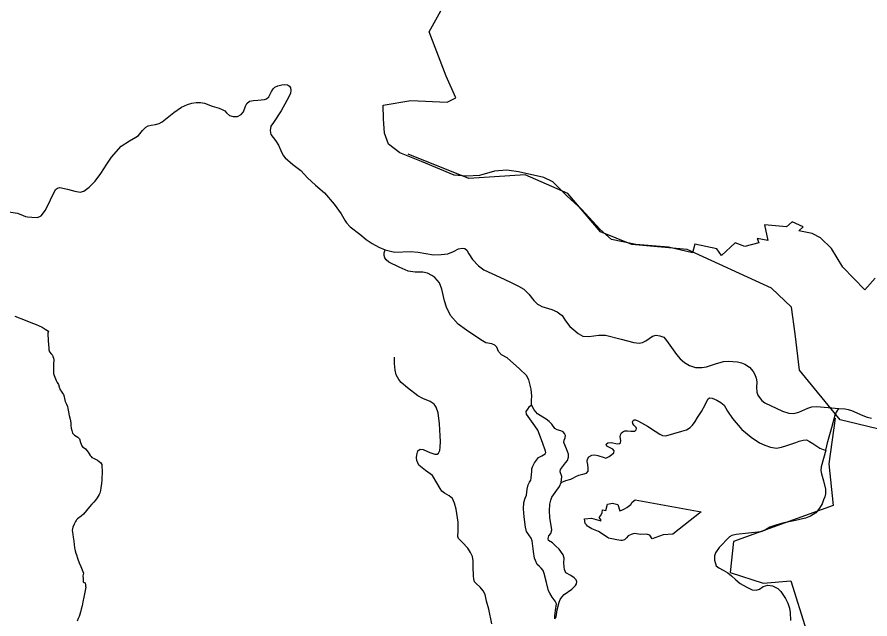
# Model space of a CAD drawing. Extents: x -789162 to -606354, y -1062736 to -945481.
# Drawn here: x -683220 to -678411, y -974754 to -971363 of the extents above; entities that cross this region are included whole.
import ezdxf

# ---------------------------------------------------------------- set-up
doc = ezdxf.new("R2010")
doc.units = 0
for name, color, linetype in [('_SIRSI VZTAHY_CYKLOTRASY MISTNI S', 7, 'Continuous'), ('_SIRSI VZTAHY_OP vodnich zdroju II stupne', 7, 'Continuous'), ('_SIRSI VZTAHY_SILNICE III TRIDY_STAV', 7, 'Continuous'), ('_SIRSI VZTAHY_USES_RBC_S', 7, 'Continuous')]:
    doc.layers.add(name, color=color, linetype=linetype)

msp = doc.modelspace()

# ---------------------------------------------------------------- linework, layer by layer
at = {"layer": '_SIRSI VZTAHY_CYKLOTRASY MISTNI S'}
for points in [[(-678321.5, -973695), (-678578, -973631.9), (-678809, -973352.8), (-678832.9, -973147.5), (-678853.4, -972996.9), (-678966.3, -972890.8), (-679441.6, -972671.8), (-679752.8, -972644.5), (-679930.6, -972572.6), (-680115.3, -972357), (-680354.7, -972250.9), (-680672.7, -972271.5), (-681014.7, -972134.6)], [(-678606.2, -973623.6), (-678642.1, -973881.1), (-678618.2, -974114.6), (-679180.7, -974318.2), (-679198.7, -974491.9), (-679013.2, -974551.8), (-678857.6, -974539.8), (-678767.8, -974821.3)]]:
    msp.add_lwpolyline(points, dxfattribs=at)
at = {"layer": '_SIRSI VZTAHY_OP vodnich zdroju II stupne'}
msp.add_lwpolyline([(-678382.3, -972834.4), (-678439.7, -972900.2), (-678564.5, -972772), (-678628.6, -972667.4), (-678689.3, -972606.7), (-678736.5, -972583.1), (-678812.5, -972567.9), (-678787.1, -972544.3), (-678849.6, -972517.3), (-678881.6, -972544.3), (-679006.4, -972534.2), (-678986.2, -972621.9), (-679046.9, -972610.1), (-679036.8, -972635.4), (-679116.1, -972655.6), (-679170.2, -972634.6), (-679247.7, -972707.1), (-679274.7, -972668.3), (-679397.7, -972643), (-679411.2, -972691.9), (-679546, -972659.9), (-679731.3, -972644.7), (-679867.8, -972616.1), (-679931.9, -972560.5), (-680038, -972445.9), (-680119.1, -972370.9), (-680199.9, -972291.8), (-680250.4, -972266.6), (-680393.5, -972234.6), (-680459.1, -972224.5), (-680528.2, -972231.2), (-680612.3, -972254.8), (-680686.4, -972259.8), (-680755.4, -972253.1), (-680938.9, -972175.7), (-681061.8, -972128.5), (-681125.8, -972078), (-681149.3, -972017.4), (-681154.4, -971936.6), (-681156.1, -971859.2), (-680999.5, -971832.2), (-680795.8, -971842.3), (-680747, -971817.1), (-680800.9, -971695.9), (-680896.9, -971446.1), (-680831.3, -971326.7)], dxfattribs=at)
msp.add_lwpolyline([(-679862.8, -974102.4), (-679832.1, -974109.4), (-679821.4, -974145.8), (-679809.5, -974141.4), (-679795.9, -974133.5), (-679782.2, -974125.6), (-679759.7, -974109), (-679751.6, -974095.9), (-679735.6, -974083), (-679361.9, -974151.1), (-679521.8, -974276.2), (-679577.8, -974280.1), (-679639.4, -974302.6), (-679652.6, -974282.6), (-679670.3, -974276.1), (-679702.9, -974278.2), (-679741.1, -974273.5), (-679757.5, -974279.3), (-679773.9, -974285.1), (-679784.5, -974296.4), (-679795.1, -974307.7), (-679807.8, -974311.6), (-679815.6, -974311.9), (-679827.2, -974310.2), (-679838.8, -974308.4), (-679886.1, -974299.1), (-679891.8, -974294.9), (-679914.8, -974278.1), (-679941.7, -974260.9), (-679960.1, -974254.2), (-679978.6, -974247.4), (-679998.5, -974236.1), (-680003.7, -974232.1), (-680010.1, -974224), (-680016.5, -974216), (-680021.4, -974190.5), (-679981.4, -974187.1), (-679927.8, -974202.2), (-679926.2, -974197.9), (-679937.6, -974182.4), (-679928.1, -974171.5), (-679920.1, -974155.3), (-679919, -974139.6), (-679899.6, -974142.5), (-679891.6, -974108.2)], close=True, dxfattribs=at)
at = {"layer": '_SIRSI VZTAHY_SILNICE III TRIDY_STAV'}
for points in [[(-683305.3, -972454.6), (-683217.9, -972467.1), (-683186.8, -972480.2), (-683173.4, -972486.2), (-683162.1, -972488.9), (-683136.7, -972491), (-683104.9, -972491.2), (-683085.2, -972482.7), (-683060.9, -972451.6), (-683003.1, -972333.4), (-682991.9, -972326.5), (-682978.9, -972323.8), (-682936.2, -972333), (-682894, -972344.3), (-682864.6, -972348.8), (-682843, -972342.8), (-682813.8, -972321), (-682780.5, -972288.2), (-682747.7, -972244), (-682713.8, -972191), (-682687, -972151.6), (-682634.1, -972089.8), (-682587, -972060.8), (-682551.3, -972040.2), (-682535.5, -972029.1), (-682513.2, -972001.7), (-682494.3, -971983.3), (-682480.7, -971974.6), (-682464.8, -971970.9), (-682438.9, -971967.2), (-682419.6, -971963.2), (-682402, -971953.4), (-682336.5, -971900.5), (-682292.9, -971870.4), (-682258.4, -971854.4), (-682234.1, -971847.8), (-682211.3, -971844.1), (-682186, -971843.9), (-682163, -971848.6), (-682120.1, -971864.7), (-682080.4, -971876.4), (-682063.7, -971882.5), (-682049.2, -971891.2), (-682039.4, -971901.5), (-682023, -971917.7), (-682001.8, -971923.8), (-681978.1, -971923.3), (-681955.8, -971911.3), (-681943.6, -971896.5), (-681931.4, -971863.8), (-681924.5, -971848.9), (-681908.8, -971837.1), (-681887.3, -971833.3), (-681862.1, -971831.4), (-681824.8, -971827.2), (-681814.2, -971822.7), (-681801.3, -971812.9), (-681784.9, -971782.9), (-681775.9, -971766.6), (-681767.1, -971757.3), (-681749.8, -971749.4), (-681728, -971745.2), (-681710.3, -971743.1), (-681695.2, -971744.9), (-681684.6, -971751.3), (-681678.5, -971761.3), (-681676.4, -971774.5), (-681678.8, -971793.3), (-681699.7, -971833.3), (-681731.2, -971890.9), (-681774, -971955.8), (-681789.6, -971977.9), (-681793.2, -972000.9), (-681789.2, -972023.6), (-681762.6, -972057.9), (-681746.5, -972083.8), (-681733.4, -972114.6), (-681720, -972143.4), (-681708.1, -972155.8), (-681665, -972193.1), (-681620.7, -972226.9), (-681581.9, -972268.3), (-681538.1, -972309.6), (-681487.2, -972352.4), (-681431.4, -972416.9), (-681392.8, -972470.7), (-681370.2, -972510.3), (-681362.6, -972522.9), (-681342.7, -972544.7), (-681288.4, -972586.1), (-681252.6, -972615.5), (-681218.2, -972639), (-681180, -972659.1), (-681144.9, -972673.5)], [(-680318.8, -973546.8), (-680319.3, -973520.8), (-680317.8, -973499.2), (-680322.2, -973460), (-680334.3, -973407), (-680347.6, -973382.3), (-680387, -973345.3), (-680457.1, -973283.4), (-680488.5, -973265.3), (-680506.1, -973247.2), (-680515.8, -973223.2), (-680526.2, -973211.8), (-680542.4, -973204.6), (-680577, -973198.5), (-680605.2, -973181.5), (-680686.6, -973126.8), (-680732.2, -973092.9), (-680776.4, -973044.1), (-680798.5, -972997.2), (-680809.2, -972961.9), (-680825.9, -972895.5), (-680838.6, -972860.2), (-680863.7, -972829.8), (-680881.3, -972818), (-680905.8, -972805.8), (-680931.3, -972800.4), (-680976, -972799.4), (-681015.7, -972795), (-681064.8, -972772.8), (-681123.1, -972744.2), (-681138.9, -972730.3), (-681145.6, -972719.6), (-681149.9, -972706.1), (-681150.1, -972691.3), (-681144.9, -972673.5)], [(-681144.9, -972673.5), (-681114.7, -972682.3), (-681090.7, -972687.1), (-681001.8, -972684.5), (-680958.8, -972686.9), (-680914.8, -972695.6), (-680872.4, -972701.7), (-680828.5, -972700.7), (-680791.7, -972696.1), (-680758.5, -972684.4), (-680730.9, -972669.1), (-680710.4, -972665.1), (-680695, -972667.2), (-680683.9, -972675.7), (-680672.6, -972697.2), (-680652.5, -972728), (-680618.8, -972765), (-680589.1, -972786.9), (-680497.4, -972828.4), (-680437.7, -972856.5), (-680392.3, -972878.7), (-680363.1, -972895.8), (-680335.4, -972924.4), (-680306.4, -972959.1), (-680285.4, -972979.8), (-680274.1, -972986.9), (-680261.5, -972992.7), (-680204.7, -973010.9), (-680175, -973024.3), (-680159, -973034.5), (-680147.4, -973044.8), (-680137, -973059.9), (-680127.7, -973074.2), (-680103.1, -973106.9), (-680081.1, -973125.4), (-680057.1, -973146), (-680029.8, -973161.4), (-679995.4, -973162.9), (-679939.7, -973154.6), (-679902.1, -973155.9), (-679814.1, -973177.5), (-679742.3, -973196.7), (-679711.9, -973200.1), (-679693.4, -973196.6), (-679673.8, -973186.6), (-679637.2, -973161.2), (-679616.9, -973155.7), (-679596, -973158.1), (-679574, -973166.8), (-679557.6, -973185.6), (-679502.7, -973263.7), (-679481.2, -973288.3), (-679456.7, -973309.2), (-679429.3, -973325.3), (-679394.7, -973337.3), (-679358.8, -973337.3), (-679333, -973334.3), (-679282.5, -973316.4), (-679236.6, -973304.1), (-679209.7, -973302.4), (-679158.6, -973305.3), (-679134.8, -973310.5), (-679117.1, -973318.7), (-679089.3, -973335.9), (-679069.7, -973359.8), (-679059.7, -973377.7), (-679052.5, -973397.6), (-679049.1, -973418.7), (-679049.9, -973450.2), (-679048.5, -973476.1), (-679042.5, -973493.5), (-679034, -973506.8), (-679021.3, -973522.6), (-679004.6, -973536.4), (-678903.9, -973583.9), (-678868.5, -973595.4), (-678839.8, -973597.3), (-678811.9, -973589.2), (-678760.5, -973566.2), (-678737.8, -973559.6), (-678711.8, -973556.2), (-678646.4, -973562.1), (-678585.6, -973568.6)], [(-680543.5, -974782), (-680560.9, -974698.5), (-680572.7, -974654.1), (-680581.4, -974617.1), (-680591.7, -974595.2), (-680609.2, -974575.6), (-680630.9, -974554.9), (-680640.1, -974544.8), (-680645.4, -974529.2), (-680647, -974512.9), (-680648.7, -974459.7), (-680648.6, -974427.2), (-680652.9, -974402.2), (-680663.9, -974379.9), (-680678.8, -974355.9), (-680708.6, -974322.8), (-680723.1, -974309.4), (-680730.6, -974300.1), (-680734.7, -974289.2), (-680732.7, -974258.2), (-680732.7, -974208.2), (-680744.2, -974136.4), (-680753.6, -974101.6), (-680764.1, -974075.4), (-680783, -974060.9), (-680809.7, -974045.3), (-680825.7, -974034), (-680834.8, -974018.6), (-680852.9, -973987.1), (-680877, -973946.9), (-680917.2, -973918.1), (-680953.9, -973887.1), (-680966.3, -973861.7), (-680967.9, -973845.8), (-680966.7, -973829.1), (-680960.1, -973807.8), (-680947, -973797.9), (-680929.8, -973799.5), (-680892.3, -973815.7), (-680864, -973826.2), (-680851.8, -973824.9), (-680843.5, -973819.9), (-680837.2, -973804.8), (-680834, -973785.8), (-680832.4, -973755.1), (-680834.1, -973723.3), (-680838.8, -973655.5), (-680846.2, -973592.3), (-680856.1, -973560.8), (-680869.1, -973543.4), (-680890.3, -973528.5), (-680932.6, -973512.6), (-680960, -973497.1), (-681017.9, -973451.6), (-681054.5, -973421.2), (-681068, -973404.3), (-681082.1, -973378.6), (-681088, -973352.3), (-681091.7, -973314), (-681092.8, -973278.4)], [(-680151.8, -973985.9), (-680125.2, -973974.2), (-680097.2, -973967.1), (-680083.4, -973959.9), (-680070.1, -973950.9), (-680053, -973944.7), (-680030.5, -973939.1), (-680008.4, -973932.5), (-680000.3, -973922.4), (-680000.3, -973904.8), (-680002.2, -973884.4), (-680006, -973867.3), (-680004.1, -973854), (-679995.5, -973841.2), (-679978.4, -973831.7), (-679961.8, -973829.8), (-679944.7, -973833.7), (-679910.5, -973845), (-679900.5, -973847.8), (-679881.5, -973839.7), (-679865.8, -973827.4), (-679854.4, -973817.9), (-679853.5, -973806.5), (-679861.5, -973797), (-679895.3, -973780.8), (-679897.7, -973768.5), (-679888.2, -973762.3), (-679870.1, -973760.9), (-679835.4, -973767.5), (-679822.6, -973765.6), (-679817.4, -973762.3), (-679815.7, -973748.3), (-679818.6, -973728.2), (-679817.6, -973716.3), (-679812.3, -973705.7), (-679804.7, -973699.1), (-679792.3, -973694.8), (-679777.9, -973693.8), (-679759.1, -973696.8), (-679737.1, -973695.3), (-679729.5, -973689.1), (-679726.6, -973682), (-679729.5, -973675.1), (-679741.9, -973663), (-679748.7, -973653.4), (-679750.1, -973642.7), (-679746.9, -973635.5), (-679740, -973631.9), (-679733.1, -973632.5), (-679716.1, -973639), (-679665.3, -973668.2), (-679621.2, -973696.3), (-679596.4, -973712.4), (-679581, -973720.6), (-679562.2, -973722.4), (-679472.1, -973696.7), (-679444.6, -973688.7), (-679424.1, -973675.1), (-679410.8, -973662.3), (-679396.4, -973641.5), (-679383.7, -973619.3), (-679361.2, -973585.3), (-679339.9, -973547.7), (-679325.8, -973516.2), (-679315, -973509.2), (-679299.9, -973511.1), (-679275.1, -973522), (-679252.1, -973534.1), (-679232.7, -973550), (-679213.5, -973583.9), (-679185.8, -973625), (-679133.8, -973687), (-679081.2, -973730.6), (-679033.6, -973761.4), (-679003.2, -973775.8), (-678971.9, -973786.7), (-678938.3, -973791.8), (-678909.6, -973786), (-678878.7, -973777), (-678828.6, -973760.1), (-678810.2, -973752.8), (-678787.7, -973746.1), (-678769.6, -973745.9), (-678752.4, -973753.5), (-678733.7, -973764.7), (-678692.8, -973791.3), (-678674.3, -973799.8), (-678660.2, -973802.3)], [(-680187.2, -974754.3), (-680187.2, -974736.1), (-680183.4, -974707.6), (-680179, -974669.3), (-680186.9, -974654.7), (-680202.5, -974631.7), (-680216.8, -974609.5), (-680223.2, -974595), (-680234.2, -974548.4), (-680247.2, -974498.4), (-680253.9, -974480.7), (-680264.2, -974468), (-680276.1, -974456.3), (-680287.3, -974446.7), (-680297.5, -974425.6), (-680302.3, -974411.1), (-680308, -974373.6), (-680316, -974314), (-680321.3, -974299.1), (-680346.8, -974261.2), (-680354.1, -974236.9), (-680360.4, -974178), (-680363.9, -974133.3), (-680362.3, -974098.1), (-680354.6, -974073.6), (-680348.3, -974056.6), (-680343.5, -974022.9), (-680338.5, -973998.3), (-680330.3, -973983.5), (-680323.2, -973972.7), (-680320.4, -973961.4), (-680318.1, -973921.5), (-680317.6, -973908.7), (-680314.3, -973897.3), (-680302.1, -973873.9), (-680280.1, -973845), (-680261, -973834.3), (-680242.7, -973824.8), (-680238.2, -973816.8), (-680239.8, -973809.1), (-680257, -973760.1), (-680284.5, -973690.9), (-680300.6, -973666.3), (-680348.3, -973599.7), (-680349.9, -973585.5), (-680339.9, -973571.3), (-680330.1, -973556.6), (-680318.8, -973546.8)], [(-680151.8, -973985.9), (-680147.6, -973952), (-680157.9, -973925.8), (-680155.5, -973911.5), (-680127.2, -973874), (-680115.8, -973861.8), (-680109.9, -973842.8), (-680111.1, -973825.2), (-680122.6, -973795.4), (-680137.3, -973759.2), (-680135.4, -973746.9), (-680129.5, -973734.1), (-680128, -973720.4), (-680132.9, -973708.8), (-680140.3, -973699.3), (-680153.5, -973693.9), (-680175, -973687.8), (-680187.5, -973680.7), (-680205.1, -973656.6), (-680219.6, -973642.5), (-680235.8, -973628.7), (-680255.3, -973617.6), (-680284.8, -973598), (-680305.1, -973576.7), (-680318.8, -973546.8)], [(-678660.2, -973802.3), (-678647.5, -973755.1), (-678626, -973675.2), (-678605.6, -973598.8), (-678585.6, -973568.6)], [(-678585.6, -973568.6), (-678549.8, -973570.3), (-678533.7, -973573.4), (-678515.4, -973580.3), (-678450.6, -973608.4), (-678426.2, -973617.4), (-678402.1, -973622.3)], [(-678660.2, -973802.3), (-678685.8, -973896.2), (-678688.6, -973917.6), (-678684.3, -973936.7), (-678672.9, -973976.1), (-678661.7, -974023.9), (-678660.9, -974048.5), (-678665.5, -974066.5), (-678672.4, -974083.2), (-678680.9, -974105.8), (-678696.2, -974130.5), (-678716.5, -974156.4), (-678745.7, -974175.2), (-678774.4, -974186.6), (-678830.2, -974199.7), (-678896.7, -974213.4), (-678941.3, -974226.5), (-678975.9, -974236.3), (-679005.9, -974256.4), (-679026.3, -974264), (-679165.9, -974279), (-679190.6, -974284), (-679203.1, -974291.1), (-679261.5, -974351.1), (-679282.4, -974382.5), (-679287.3, -974398.2), (-679287, -974422.6), (-679277.4, -974454.7), (-679262.5, -974466.9), (-679238.7, -974480.2), (-679212.5, -974494.9), (-679191.9, -974511.6), (-679168.1, -974533.8), (-679143.2, -974555.2), (-679105.2, -974575.7), (-679074.5, -974590.8), (-679052, -974592.3), (-679034.4, -974586.1), (-679013.8, -974572.4), (-678986.2, -974563.3), (-678959.8, -974568.1), (-678929.9, -974582), (-678913.7, -974599.2), (-678886.8, -974639.2), (-678874.5, -974665.1), (-678864.5, -974693.3), (-678861.2, -974718.8), (-678858.4, -974763.7)], [(-680187.2, -974754.3), (-680180, -974742), (-680175.1, -974703.2), (-680164.3, -974660.1), (-680158.3, -974645.2), (-680149, -974630.9), (-680134.4, -974616.4), (-680092.7, -974587), (-680080.6, -974575.8), (-680071.5, -974565.8), (-680066.3, -974555.8), (-680063.9, -974544.9), (-680068.2, -974533), (-680078, -974521.8), (-680097.6, -974509), (-680126.1, -974493.8), (-680133.3, -974476.5), (-680135.1, -974461.3), (-680137.1, -974438), (-680135.4, -974411.9), (-680141.3, -974393.3), (-680163.3, -974361.4), (-680183.2, -974342), (-680201.1, -974326.3), (-680224.3, -974312), (-680225.9, -974301.6), (-680220.9, -974286.9), (-680209.8, -974272.6), (-680205, -974251.3), (-680215.8, -974182.9), (-680218.3, -974145.1), (-680216, -974107.8), (-680210.7, -974085.9), (-680204.6, -974067.2), (-680177.1, -974028.9), (-680161.4, -974007.3), (-680151.8, -973985.9)]]:
    msp.add_lwpolyline(points, dxfattribs=at)
at = {"layer": '_SIRSI VZTAHY_USES_RBC_S'}
msp.add_lwpolyline([(-683232.3, -973048.7), (-683174.9, -973071.3), (-683142.7, -973083.6), (-683112.3, -973095.9), (-683079.5, -973110.7), (-683061, -973121.2), (-683042.5, -973131.7), (-683044.4, -973137.7), (-683046.5, -973144.4), (-683044.1, -973186.8), (-683041.7, -973229.3), (-683041.4, -973238.5), (-683036.8, -973249.7), (-683028.1, -973260.6), (-683020.8, -973268.5), (-683017.9, -973275.8), (-683015.7, -973284.9), (-683013.6, -973294), (-683014, -973317.9), (-683014.3, -973341.7), (-683014.2, -973356.7), (-683014.1, -973371.8), (-683010.8, -973382.1), (-683003.7, -973401.5), (-682999.7, -973410.5), (-682993.3, -973421.7), (-682986.8, -973432.9), (-682982.8, -973446.6), (-682982.1, -973449.7), (-682981.5, -973452.7), (-682979.6, -973458.4), (-682977.7, -973464), (-682972.6, -973470.9), (-682964.5, -973482), (-682959.1, -973489.4), (-682955.9, -973494.2), (-682952.1, -973511.7), (-682948.3, -973529.1), (-682942.4, -973543.5), (-682936.5, -973557.9), (-682933.2, -973567.5), (-682929.5, -973587.9), (-682925.8, -973608.3), (-682921.5, -973629.2), (-682917.2, -973650.1), (-682917.2, -973663.6), (-682914.5, -973678.4), (-682911.9, -973693.1), (-682907.7, -973708.1), (-682901.8, -973713.4), (-682895.9, -973718.7), (-682886.4, -973724.2), (-682876.9, -973729.7), (-682872.8, -973734.9), (-682868.7, -973740.1), (-682862.3, -973759.3), (-682855.8, -973778.4), (-682851.3, -973784.3), (-682842.6, -973790.6), (-682834.9, -973795.5), (-682827.3, -973804.9), (-682819.7, -973814.3), (-682807.9, -973832.7), (-682802.9, -973838.1), (-682798, -973843.6), (-682789.6, -973847.4), (-682778.8, -973853.5), (-682766.5, -973859.3), (-682757.2, -973866.6), (-682748, -973873.8), (-682742.4, -973883.5), (-682741.6, -973892.7), (-682740.1, -973919.5), (-682740.2, -973928.2), (-682740.2, -973936.9), (-682741.6, -973954.8), (-682743, -973972.7), (-682744.4, -973990.7), (-682748.7, -974015.2), (-682750, -974029.9), (-682751.4, -974037.6), (-682752.9, -974045.3), (-682756.9, -974052.9), (-682769.2, -974072.3), (-682777.6, -974084.1), (-682788.3, -974096.2), (-682798.9, -974108.3), (-682812.1, -974123.2), (-682829.2, -974143.4), (-682846.4, -974163.7), (-682858.7, -974175.3), (-682866.9, -974180.7), (-682871.7, -974183.9), (-682879.9, -974190.6), (-682884.8, -974195), (-682887.8, -974199.7), (-682890.7, -974204.4), (-682898.7, -974220.5), (-682906.8, -974236.6), (-682908, -974246), (-682909.4, -974254.1), (-682907.6, -974266.4), (-682905.8, -974278.7), (-682903.9, -974293), (-682900.9, -974315.7), (-682895.9, -974352.8), (-682894.5, -974362), (-682893.2, -974371.2), (-682889.3, -974382.8), (-682885.8, -974393.3), (-682879.8, -974411.1), (-682877.6, -974416.8), (-682869.3, -974437.5), (-682861.1, -974458.1), (-682853.4, -974476.9), (-682845.7, -974495.7), (-682847.3, -974503.8), (-682849, -974512), (-682848.4, -974528.3), (-682847.9, -974544.7), (-682842, -974548.1), (-682836.1, -974551.6), (-682834.9, -974561.8), (-682834.1, -974568.8), (-682833.3, -974575.8), (-682838.6, -974603.9), (-682844, -974632.1), (-682848.9, -974658.5), (-682854.1, -974681.2), (-682858, -974698.5), (-682861.9, -974715.9), (-682870.8, -974740.4), (-682875, -974751.9), (-682880.6, -974767.1)], dxfattribs=at)

doc.saveas('drawing.dxf')
